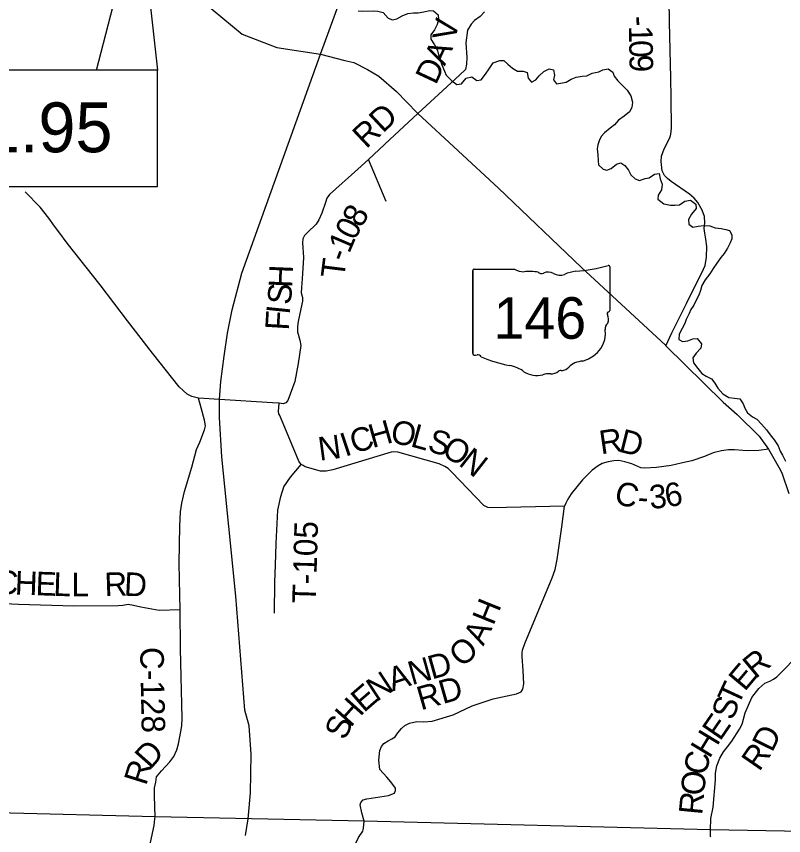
# Model space of a CAD drawing. Extents: x -22 to 431, y -18 to 160.
# Drawn here: x 3.384 to 5.232, y 17.007 to 18.98 of the extents above; entities that cross this region are included whole.
import ezdxf

# ---------------------------------------------------------------- set-up
doc = ezdxf.new("R2010")
doc.units = 0
for name, color, linetype in [('GM_X_Adjacent_County_Text', 7, 'Continuous'), ('GM_X_Airport_Location_Class_2', 7, 'Continuous'), ('GM_X_City_Street', 7, 'Continuous'), ('GM_X_City_Street_Text', 7, 'Continuous'), ('GM_X_Major_River_Text', 7, 'Continuous'), ('GM_X_Minor_Lake', 7, 'Continuous'), ('GM_X_Minor_River', 7, 'Continuous'), ('GM_X_Minor_River_Text', 7, 'Continuous'), ('GM_X_Rail_Line', 7, 'Continuous'), ('GM_X_Section', 7, 'Continuous')]:
    doc.layers.add(name, color=color, linetype=linetype)

msp = doc.modelspace()

# ---------------------------------------------------------------- linework, layer by layer
at = {"layer": 'GM_X_Adjacent_County_Text'}
for points in [[(4.5108, 18.9907), (4.5008, 18.9792), (4.4869, 18.9694), (4.4791, 18.9609), (4.4699, 18.946), (4.4663, 18.9163), (4.4684, 18.8807), (4.4675, 18.8648), (4.4651, 18.8518), (4.451, 18.8379), (4.3504, 18.746)], [(4.0178, 18.0183), (4.0178, 18.0184), (4.0158, 18.023), (4.015, 18.0279), (4.0163, 18.048), (4.0004, 18.0494), (3.8732, 18.0574), (3.8224, 18.0605), (3.8065, 18.0646), (3.7951, 18.0698), (3.7757, 18.0879), (3.7115, 18.1689), (3.6515, 18.2466), (3.585, 18.3336), (3.5063, 18.4335), (3.486, 18.4611), (3.4757, 18.4746), (3.462, 18.4939), (3.4406, 18.5199), (3.4045, 18.5569)], [(3.7174, 17.0479), (3.718, 17.0526), (3.7163, 17.1032), (3.7166, 17.1225), (3.7198, 17.1356), (3.7213, 17.1487), (3.7329, 17.1628), (3.7532, 17.1846), (3.7626, 17.198), (3.7704, 17.2139), (3.7741, 17.228), (3.7796, 17.2576), (3.7821, 17.2717), (3.7832, 17.2903), (3.779, 17.4568), (3.7779, 17.5512), (3.7769, 17.5857), (3.776, 17.6631), (3.7773, 17.7522), (3.7785, 17.7871), (3.7818, 17.8076), (3.7884, 17.8354), (3.8058, 17.8943), (3.8176, 17.9365), (3.8254, 17.9548), (3.837, 17.9844), (3.8388, 17.9939), (3.8368, 18.0076), (3.8283, 18.0371), (3.8224, 18.0605)], [(5.1949, 17.9376), (5.1715, 17.9346), (5.1473, 17.9333), (5.1337, 17.9343), (5.1136, 17.9364), (5.0992, 17.9359), (5.0818, 17.9335), (5.0622, 17.9284), (5.041, 17.9203), (5.0108, 17.9098), (4.9881, 17.9051), (4.9605, 17.898), (4.925, 17.8936), (4.897, 17.8915), (4.8875, 17.8929), (4.8658, 17.9022), (4.8492, 17.9074), (4.8347, 17.91), (4.8226, 17.9095), (4.8086, 17.9071), (4.7943, 17.9028), (4.7849, 17.8978), (4.7705, 17.8871), (4.7472, 17.8634), (4.7198, 17.8302), (4.712, 17.8172), (4.7067, 17.8077), (4.7038, 17.8005), (4.5285, 17.7964), (4.519, 17.7975), (4.5095, 17.8016), (4.4325, 17.8822), (4.4237, 17.8908), (4.4157, 17.8957), (4.4017, 17.9024), (4.3023, 17.9301), (4.292, 17.9315), (4.286, 17.9307), (4.1454, 17.8879), (4.1296, 17.8847), (4.1159, 17.885), (4.0791, 17.8949), (4.0742, 17.8979), (4.0695, 17.9005), (4.0635, 17.9088), (4.0178, 18.0183)], [(5.0559, 17.0045), (5.0558, 17.0052), (5.0556, 17.0211), (5.056, 17.0485), (5.0617, 17.0756), (5.0678, 17.1416), (5.0671, 17.1579), (5.0705, 17.1754), (5.0781, 17.1936), (5.0867, 17.2088), (5.0966, 17.2213), (5.1072, 17.2342), (5.1249, 17.2638), (5.1318, 17.2756), (5.1393, 17.3025), (5.1548, 17.3401), (5.1718, 17.3613), (5.1862, 17.3743), (5.1983, 17.3788), (5.207, 17.3838), (5.215, 17.3898), (5.2335, 17.4081), (5.2562, 17.4309)], [(3.5356, 16.605), (3.5357, 16.6054), (3.5458, 16.6436), (3.5457, 16.653), (3.5426, 16.6652), (3.5406, 16.6814), (3.5412, 16.6966), (3.5438, 16.7149), (3.5448, 16.724), (3.5478, 16.7323), (3.5538, 16.7411), (3.5632, 16.7503), (3.5718, 16.7614), (3.6029, 16.8075), (3.6344, 16.8563), (3.6565, 16.8914), (3.6771, 16.9234), (3.683, 16.9371), (3.7005, 16.9698), (3.7063, 16.9903), (3.7153, 17.0315), (3.7174, 17.0479)]]:
    msp.add_lwpolyline(points, dxfattribs=at)
at = {"layer": 'GM_X_Airport_Location_Class_2'}
for p, q in [((4.4833, 18.3678), (4.4833, 18.1677)), ((4.4833, 18.1677), (4.4833, 18.3678)), ((4.4833, 18.1677), (4.4833, 18.3678)), ((4.4866, 18.3713), (4.5831, 18.3713)), ((4.8129, 18.3762), (4.8129, 18.2715)), ((4.8129, 18.2716), (4.8129, 18.2715))]:
    msp.add_line(p, q, dxfattribs=at)
for centre, major_axis, start_param, end_param in [((4.4871, 18.3682), (0.00382, 0), 1.712693, 3.28349), ((4.6061, 18.3945), (0.037, 0), 4.042523, 4.731795), ((4.6184, 18.2589), (0.133, 0), 1.404758, 1.657858), ((4.6485, 18.3693), (0.0107, 0), 3.836095, 5.185415), ((4.6642, 18.3461), (0.0222, 0), 0.950623, 2.079405), ((4.7401, 18.3101), (0.0703, 0), 1.699011, 2.107814), ((4.6955, 18.6441), (0.3495, 0), 4.814394, 5.042369), ((4.8093, 18.3767), (0.00367, 0), 6.141152, 7.989035), ((4.6929, 18.3779), (0.0267, 0), 4.081561, 5.145723), ((4.8121, 18.2638), (0.00568, 0), 1.883978, 3.671073), ((4.809, 18.2711), (0.00393, 0), 5.05454, 6.418171), ((4.7759, 18.2506), (0.0341, 0), 5.934695, 6.695948), ((4.7151, 18.2144), (0.0874, 0), 5.101752, 6.440018), ((4.8261, 18.2277), (0.0248, 0), 2.387724, 3.262537), ((4.4871, 18.1673), (0.00385, 0), 3.00124, 4.508301), ((4.4877, 18.1877), (0.0294, 0), 4.665946, 4.897461), ((4.4937, 18.1561), (0.0106, 0), 0.519207, 1.627899), ((4.6276, 18.3359), (0.2524, 0), 4.195997, 4.488961), ((4.7519, 18.1115), (0.0479, 0), 1.647645, 2.488434), ((4.5523, 18.0778), (0.079, 0), 0.823519, 1.323587), ((4.6945, 18.1208), (0.00752, 0), 1.147584, 2.315152), ((4.6913, 18.1483), (0.0282, 0), 4.937069, 5.64225), ((4.6377, 18.1552), (0.0501, 0), 4.026481, 4.996735), ((4.6667, 18.086), (0.0412, 0), 1.495662, 1.94098), ((4.6703, 18.1402), (0.0267, 0), 4.691044, 5.507374)]:
    msp.add_ellipse(centre, major_axis=major_axis, ratio=0.8, start_param=start_param, end_param=end_param, dxfattribs=at)
at = {"layer": 'GM_X_Major_River_Text'}
for p, q in [((3.718, 17.0526), (2.286, 17.0892)), ((4.2212, 17.0421), (3.718, 17.0526)), ((5.0556, 17.0211), (4.2212, 17.0421)), ((5.9484, 17.006), (5.0556, 17.0211))]:
    msp.add_line(p, q, dxfattribs=at)
at = {"layer": 'GM_X_Minor_Lake'}
for points in [[(3.5763, 18.8501), (3.6797, 19.2474), (3.7232, 18.8501)], [(2.4732, 18.5701), (3.7232, 18.5701), (3.7232, 18.8501), (2.4732, 18.8501)]]:
    msp.add_lwpolyline(points, close=True, dxfattribs=at)
at = {"layer": 'GM_X_Minor_River'}
for points in [[(4.2067, 18.9932), (4.2177, 18.9925), (4.2438, 18.9926), (4.2541, 18.9923), (4.2673, 18.9889), (4.2787, 18.9753), (4.2893, 18.9715), (4.2999, 18.9739), (4.3128, 18.9807), (4.3268, 18.9868), (4.34, 18.988), (4.351, 18.9881), (4.3646, 18.9904), (4.3786, 18.9938), (4.3885, 18.9927), (4.3999, 18.9833), (4.4007, 18.9723), (4.3973, 18.9598), (4.3909, 18.9469)], [(4.3909, 18.9469), (4.3815, 18.9355), (4.3822, 18.9249), (4.391, 18.9109), (4.3975, 18.8976), (4.4005, 18.887), (4.4043, 18.8753), (4.4085, 18.8632), (4.415, 18.848), (4.4185, 18.8382), (4.4321, 18.8246), (4.4447, 18.8155), (4.456, 18.8175), (4.4673, 18.8311), (4.4802, 18.8342), (4.4927, 18.8255), (4.5033, 18.8267), (4.5135, 18.8404), (4.5225, 18.8537), (4.532, 18.8674), (4.5479, 18.8735), (4.5577, 18.8732), (4.5676, 18.8645), (4.5782, 18.8546), (4.5907, 18.8479), (4.604, 18.8475), (4.6138, 18.8442), (4.6161, 18.8309), (4.6241, 18.8211), (4.6351, 18.8272), (4.643, 18.8367), (4.6543, 18.8469), (4.6668, 18.8534), (4.677, 18.8512), (4.6801, 18.8379), (4.6775, 18.8269), (4.6843, 18.8171), (4.6942, 18.8187), (4.7078, 18.821), (4.7195, 18.8282), (4.7316, 18.8332), (4.746, 18.8359), (4.7573, 18.8367), (4.7706, 18.8428), (4.7861, 18.8459), (4.7959, 18.8505), (4.8092, 18.8535), (4.8206, 18.8456), (4.8236, 18.8358), (4.832, 18.8241), (4.8434, 18.8131), (4.8544, 18.8018), (4.8639, 18.7882), (4.8673, 18.7734), (4.8659, 18.7605), (4.8602, 18.7495), (4.8474, 18.7392), (4.8341, 18.7301), (4.824, 18.7183), (4.8134, 18.7107), (4.8005, 18.6996), (4.7919, 18.6901), (4.787, 18.6799), (4.784, 18.6704), (4.7821, 18.6605), (4.7837, 18.6465), (4.7848, 18.6321), (4.7856, 18.6222), (4.7966, 18.612), (4.8061, 18.6094), (4.8159, 18.6132), (4.8288, 18.6235), (4.8394, 18.6266), (4.8492, 18.6206), (4.858, 18.6096), (4.8637, 18.5979), (4.8736, 18.5888), (4.8842, 18.5847), (4.8982, 18.5889), (4.908, 18.5908), (4.9205, 18.5996), (4.9318, 18.6011), (4.9341, 18.5886), (4.9387, 18.5754), (4.9376, 18.5621), (4.929, 18.5492), (4.9282, 18.5393), (4.9427, 18.5284), (4.9589, 18.5254), (4.9695, 18.5251), (4.9805, 18.5259), (4.9934, 18.535), (5.0074, 18.5369), (5.0199, 18.5271), (5.0207, 18.5169), (5.0097, 18.5036), (5.0026, 18.4903), (5.003, 18.4797), (5.0125, 18.4721), (5.0261, 18.4748), (5.0394, 18.476)], [(5.0394, 18.476), (5.0538, 18.4757), (5.0663, 18.4701), (5.081, 18.469), (5.092, 18.4667), (5.1015, 18.4637), (5.1068, 18.4535), (5.1065, 18.444), (5.1027, 18.4346), (5.0963, 18.4216), (5.088, 18.4083), (5.0805, 18.3988), (5.0703, 18.3855), (5.0616, 18.3722), (5.0541, 18.3601), (5.0428, 18.3453), (5.0349, 18.332), (5.0315, 18.3198), (5.0274, 18.3084), (5.0213, 18.2963), (5.0153, 18.2845), (5.0082, 18.2739), (5.0044, 18.2644), (4.9965, 18.25), (4.9935, 18.2405), (4.9871, 18.2283), (4.9799, 18.2143), (4.9788, 18.2014), (4.9883, 18.1965), (5.0012, 18.1981), (5.0125, 18.203), (5.0235, 18.2042), (5.0338, 18.191), (5.0319, 18.1811), (5.0206, 18.1686), (5.013, 18.1572), (5.0146, 18.1458), (5.0249, 18.1318), (5.0344, 18.1197), (5.045, 18.1137), (5.0575, 18.1069), (5.0658, 18.0967), (5.0731, 18.0842), (5.0849, 18.0706), (5.0996, 18.0619), (5.1129, 18.0601), (5.1258, 18.0586), (5.1338, 18.0465), (5.138, 18.0367), (5.1444, 18.0253), (5.1566, 18.0151), (5.1668, 18.0095), (5.1786, 17.9981), (5.1904, 17.9842), (5.1991, 17.9724), (5.209, 17.9603), (5.2185, 17.9456), (5.2231, 17.9331), (5.2288, 17.9229), (5.2357, 17.9085)]]:
    msp.add_lwpolyline(points, dxfattribs=at)
at = {"layer": 'GM_X_Minor_River_Text'}
for points in [[(4.948, 18.1867), (4.9627, 18.2175), (4.9979, 18.2887), (5.0389, 18.3709), (5.0429, 18.3801), (5.0456, 18.3999), (5.047, 18.4253), (5.0441, 18.4431), (5.0415, 18.4575), (5.0398, 18.4692), (5.0415, 18.4829), (5.0412, 18.4977), (5.0357, 18.5131), (5.0247, 18.5311), (5.0158, 18.5416), (5.0051, 18.5516), (4.961, 18.5823), (4.9522, 18.589), (4.9444, 18.5968), (4.9393, 18.6074), (4.9363, 18.6304), (4.9372, 18.6434), (4.9437, 18.6609), (4.9573, 18.6873), (4.9602, 18.6957), (4.9614, 18.7102), (4.9605, 18.7837), (4.9597, 18.8319), (4.957, 18.9654), (4.956, 19.0222)], [(4.3504, 18.746), (4.2832, 18.6828), (4.2318, 18.6348), (4.2064, 18.6116), (4.1378, 18.5504), (4.1315, 18.5416), (4.1279, 18.5317), (4.1189, 18.5061), (4.1123, 18.4897), (4.1053, 18.4797), (4.0844, 18.4596), (4.0774, 18.4519), (4.0737, 18.4438), (4.0728, 18.4343), (4.0753, 18.3987), (4.0729, 18.36), (4.0705, 18.3258), (4.0699, 18.3144), (4.0728, 18.3027), (4.0729, 18.2936), (4.0691, 18.2753), (4.062, 18.2453), (4.0607, 18.2327), (4.0609, 18.2198), (4.0662, 18.2002), (4.0691, 18.187), (4.0626, 18.1436), (4.0539, 18.1006), (4.0373, 18.0548), (4.0328, 18.0494), (4.0264, 18.0466), (4.0163, 18.048)], [(4.274, 18.5339), (4.2318, 18.6348)], [(4.0074, 17.6586), (4.009, 17.7106), (4.0136, 17.7909), (4.0204, 17.8238), (4.0276, 17.8468), (4.0436, 17.87), (4.0695, 17.9005)], [(4.2186, 17.0215), (4.2193, 17.0252), (4.2212, 17.0421), (4.216, 17.0619), (4.2119, 17.0812), (4.2134, 17.0868), (4.2188, 17.0935), (4.2279, 17.0959), (4.28, 17.1037), (4.2941, 17.1095), (4.2969, 17.1155), (4.2964, 17.1214), (4.2854, 17.1365), (4.2761, 17.148), (4.259, 17.1662), (4.2568, 17.1886), (4.259, 17.2125), (4.2634, 17.2221), (4.2689, 17.229), (4.2794, 17.2352), (4.2881, 17.24), (4.2963, 17.2454), (4.3026, 17.2546), (4.3111, 17.2654), (4.3193, 17.2724), (4.3306, 17.2779), (4.3479, 17.2816), (4.365, 17.2808), (4.385, 17.2827), (4.4359, 17.298), (4.4814, 17.3197), (4.5322, 17.3369), (4.588, 17.3485), (4.5993, 17.3533), (4.6034, 17.3598), (4.6058, 17.3728), (4.6041, 17.4042), (4.602, 17.4391), (4.6022, 17.447), (4.6029, 17.4539), (4.6083, 17.4695), (4.6741, 17.6281), (4.6817, 17.648), (4.6858, 17.672), (4.697, 17.7503), (4.7038, 17.8005)], [(4.0053, 17.543), (4.006, 17.617), (4.0074, 17.6584), (4.0074, 17.6586)], [(3.2572, 17.5706), (3.3886, 17.5648), (3.5223, 17.5606), (3.629, 17.5614), (3.64, 17.5622), (3.6529, 17.5642), (3.6654, 17.5624), (3.6832, 17.5577), (3.7276, 17.5497), (3.7779, 17.5512)], [(3.9101, 16.5199), (3.9678, 16.5331), (3.9723, 16.5347), (3.9764, 16.5382), (3.9777, 16.5488), (3.9783, 16.5575), (3.9833, 16.577), (3.9868, 16.5922), (3.9907, 16.6116), (3.9939, 16.6197), (4.0557, 16.7247), (4.1931, 16.9731), (4.208, 17.0029), (4.218, 17.0176), (4.2186, 17.0215)]]:
    msp.add_lwpolyline(points, dxfattribs=at)
at = {"layer": 'GM_X_Rail_Line'}
for points in [[(4.1161, 18.8885), (4.3732, 19.5907), (4.4736, 19.8739), (4.4861, 19.9094), (4.5039, 19.9608), (4.5185, 20.019), (4.5321, 20.0981), (4.5409, 20.1714), (4.5437, 20.2826), (4.5498, 20.4578), (4.5529, 20.5591), (4.5554, 20.5894)], [(3.8344, 19.0142), (3.9274, 18.937), (4.0112, 18.9047), (4.1161, 18.8885), (4.1746, 18.8731), (4.1961, 18.8688), (4.2295, 18.8518), (4.2569, 18.836), (4.2991, 18.799), (4.349, 18.7473), (4.3504, 18.746), (4.5451, 18.566), (4.7447, 18.3752), (4.9469, 18.1879), (4.948, 18.1867), (5.0859, 18.0511), (5.1198, 18.021), (5.1728, 17.9687), (5.1949, 17.9376), (5.2207, 17.8929), (5.2276, 17.8808), (5.2445, 17.8306)], [(3.9358, 17.0077), (3.9422, 17.0479), (3.9474, 17.1104), (3.949, 17.2035), (3.9445, 17.2714), (3.9335, 17.3096), (3.9121, 17.584), (3.8786, 17.9189), (3.8727, 18.0139), (3.8732, 18.0574), (3.8763, 18.1004), (3.8838, 18.1612), (3.8918, 18.2172), (3.9037, 18.2731), (3.9267, 18.361), (4.1161, 18.8885)]]:
    msp.add_lwpolyline(points, dxfattribs=at)

# ---------------------------------------------------------------- texts
at = {"layer": 'GM_X_Airport_Location_Class_2'}
msp.add_text('146', height=0.1, dxfattribs=at).set_placement((4.5329, 18.2034))
at = {"layer": 'GM_X_City_Street'}
for s, height, rotation, p in [('V', 0.0568, 79.2362, (4.4407, 18.9181)), ('A', 0.0568, 65.3128, (4.4152, 18.8583)), ('D', 0.0568, 64.9811, (4.3939, 18.8127)), ('C', 0.0568, 17.0944, (4.197, 17.9263)), ('H', 0.0568, 15.7673, (4.2413, 17.9399)), ('O', 0.0568, 350.1304, (4.2828, 17.9531)), ('L', 0.0568, 344.5261, (4.3306, 17.9449)), ('N', 0.0568, 7.6397, (4.1142, 17.9096)), ('I', 0.0568, 18.5685, (4.1753, 17.919)), ('S', 0.0568, 343.821, (4.3714, 17.9336)), ('R', 0.0568, 8.3189, (4.7918, 17.9251)), ('D', 0.0568, 346.0159, (4.8322, 17.9321)), ('O', 0.0568, 329.9384, (4.4049, 17.9243)), ('N', 0.0568, 321.8215, (4.4464, 17.9005)), ('C', 0.0568, 345.1591, (4.8206, 17.8081)), ('3', 0.0568, 5.0048, (4.9103, 17.7936)), ('6', 0.0568, 9.4377, (4.9499, 17.7973)), ('-', 0.0568, 358.2349, (4.8796, 17.7941)), ('C-128', 0.05682, 271.1062, (3.6815, 17.4608)), ('R', 0.0568, 39.7046, (5.1633, 17.3831)), ('E', 0.0568, 50.0035, (5.1379, 17.3525)), ('T', 0.0568, 65.0949, (5.1221, 17.3172)), ('S', 0.0568, 70.4668, (5.1098, 17.2824)), ('E', 0.0568, 55.5539, (5.0785, 17.233)), ('H', 0.0568, 58.8932, (5.0531, 17.1909)), ('D', 0.0568, 63.867, (5.2039, 17.2057)), ('D', 0.0568, 48.6523, (3.7066, 17.165)), ('R', 0.0568, 55.4038, (5.1729, 17.1596)), ('C', 0.0568, 77.0893, (5.0445, 17.1499)), ('R', 0.0568, 72.6895, (3.6958, 17.1259)), ('O', 0.0568, 84.3006, (5.0398, 17.102)), ('R', 0.0568, 84.5197, (5.0353, 17.0556))]:
    msp.add_text(s, height=height, rotation=rotation, dxfattribs=at).set_placement(p)
at = {"layer": 'GM_X_City_Street_Text'}
for s, height, rotation, p in [('-', 0.0568, 271.1007, (4.8582, 18.9803)), ('1', 0.0568, 271.1068, (4.8587, 18.9569)), ('0', 0.0568, 271.1033, (4.8594, 18.9219)), ('9', 0.0568, 271.1068, (4.86, 18.8869)), ('RD', 0.05682, 43.2426, (4.2262, 18.6593)), ('8', 0.0568, 60.3358, (4.2144, 18.4685)), ('0', 0.0568, 62.376, (4.1985, 18.438)), ('1', 0.0568, 66.8301, (4.1852, 18.4069)), ('-', 0.0568, 69.4394, (4.1772, 18.3856)), ('T', 0.0568, 82.9627, (4.1729, 18.3469)), ('H', 0.0568, 87.5924, (4.0479, 18.3254)), ('S', 0.0568, 84.6775, (4.0441, 18.284)), ('F', 0.0568, 86.4723, (4.0394, 18.2226)), ('I', 0.0568, 84.1356, (4.0417, 18.2602)), ('T-105', 0.05682, 88.3577, (4.1046, 17.5653)), ('C', 0.0568, 357.8997, (3.3324, 17.5896)), ('H', 0.0568, 357.8976, (3.3791, 17.5879)), ('E', 0.0568, 357.9068, (3.429, 17.5861)), ('L', 0.0568, 358.331, (3.472, 17.5845)), ('L', 0.0568, 0.2264, (3.5165, 17.5833)), ('R', 0.0568, 1.8387, (3.5965, 17.5835)), ('D', 0.0568, 357.1831, (3.642, 17.585)), ('H', 0.0568, 68.0439, (4.5325, 17.5112)), ('A', 0.0568, 63.6166, (4.5083, 17.462)), ('O', 0.0568, 42.0717, (4.4572, 17.4101)), ('N', 0.0568, 15.7487, (4.3362, 17.3692)), ('D', 0.0568, 15.753, (4.3843, 17.3828)), ('A', 0.0568, 17.8532, (4.2892, 17.3541)), ('N', 0.0568, 33.3021, (4.251, 17.3284)), ('RD', 0.05682, 15.9444, (4.3578, 17.3085)), ('E', 0.0568, 40.8114, (4.2204, 17.3018)), ('H', 0.0568, 48.1287, (4.1884, 17.2659)), ('S', 0.0568, 67.1945, (4.1762, 17.2348))]:
    msp.add_text(s, height=height, rotation=rotation, dxfattribs=at).set_placement(p)
at = {"layer": 'GM_X_Section'}
msp.add_text('NOB-146-1.95', height=0.12, dxfattribs=at).set_placement((2.5804, 18.6524))

doc.saveas('drawing.dxf')
